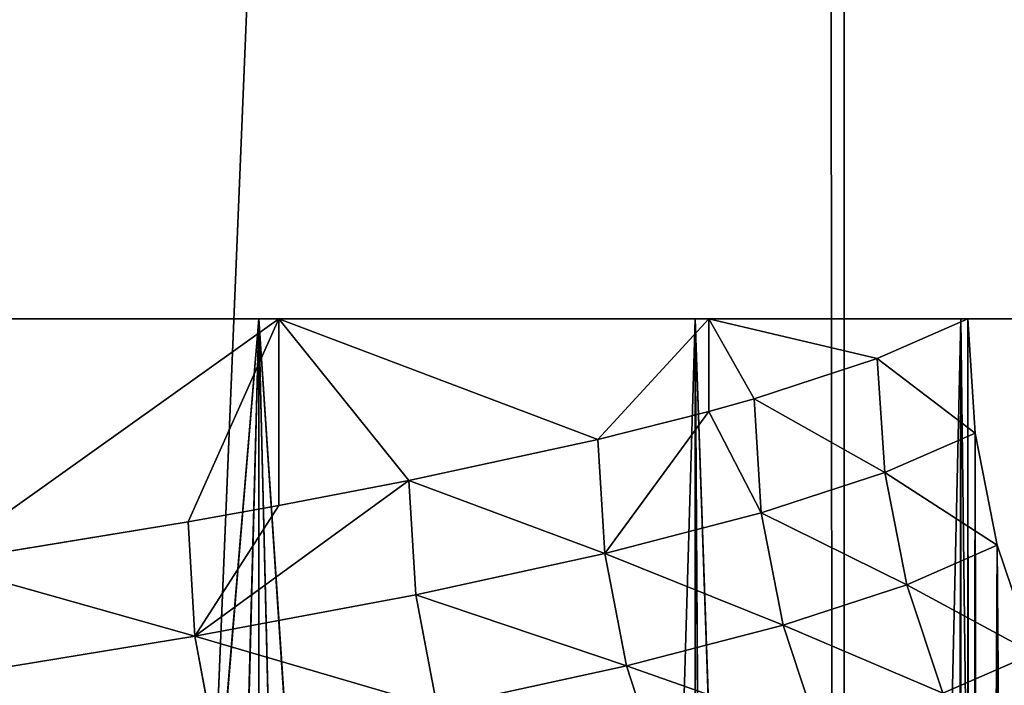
# Model space of a CAD drawing. Extents: x 1 to 179, y 3 to 406.
# Tile 436 of 499: x 114.17 to 116.35, y 308.87 to 310.34. Entities that reach past the tile are written whole.
import ezdxf

# ---------------------------------------------------------------- set-up
doc = ezdxf.new("R2010")
doc.units = 0
doc.header["$LTSCALE"] = 2.54
doc.layers.get('0').update_dxf_attribs({"color": 13, "linetype": 'CONTINUOUS'})

# ---------------------------------------------------------------- blocks, each defined once
blk = doc.blocks.new('OKR_G_Y_DOZOWNIK_STOJ_CY_T')
at = {"color": 0}
for p, q in [((113.7235, 287.3248, 226.7171), (115.9316, 340.6648, 225.0936)), ((113.7235, 287.3248, 226.7171), (115.9316, 340.6648, 225.0936)), ((115.9316, 340.6648, 158.6077), (115.9988, 287.3248, 158.6607)), ((115.9316, 340.6648, 158.6077), (115.9988, 287.3248, 158.6607)), ((115.9988, 340.6648, 158.6607), (115.9988, 287.3248, 158.6607)), ((115.9988, 340.6648, 158.6607), (115.9988, 287.3248, 158.6607)), ((113.3748, 309.6768, 179.4008), (114.7035, 309.6768, 182.3346)), ((113.3748, 309.6768, 179.4008), (114.7035, 309.6768, 182.3346)), ((114.7481, 309.6768, 201.2492), (113.4333, 309.6768, 204.1891)), ((114.7481, 309.6768, 201.2492), (113.4333, 309.6768, 204.1891)), ((113.8877, 299.8833, 180.4252), (114.7035, 309.6768, 182.3346)), ((113.8877, 299.8833, 180.4252), (114.7035, 309.6768, 182.3346)), ((114.7481, 309.6768, 201.2492), (113.9896, 309.1363, 203.0587)), ((114.7481, 309.6768, 201.2492), (113.9896, 309.1363, 203.0587)), ((114.4489, 299.7961, 181.6931), (114.7035, 309.6768, 182.3346)), ((114.4489, 299.7961, 181.6931), (114.7035, 309.6768, 182.3346)), ((114.7481, 309.6768, 201.2492), (114.5472, 309.2276, 201.7663)), ((114.7481, 309.6768, 201.2492), (114.5472, 309.2276, 201.7663)), ((114.7035, 309.6768, 182.3346), (114.7035, 299.7525, 182.3346)), ((115.3744, 299.6186, 184.3224), (114.7035, 309.6768, 182.3346)), ((114.7035, 309.6768, 182.3346), (115.6689, 309.6768, 185.4071)), ((115.3744, 299.6186, 184.3224), (114.7035, 309.6768, 182.3346)), ((114.9449, 299.708, 182.9923), (114.7035, 309.6768, 182.3346)), ((114.9449, 299.708, 182.9923), (114.7035, 309.6768, 182.3346)), ((114.7035, 309.6768, 182.3346), (114.7035, 299.7525, 182.3346)), ((114.7035, 309.6768, 182.3346), (115.6689, 309.6768, 185.4071)), ((114.7481, 309.2636, 201.2492), (114.7481, 309.6768, 201.2492)), ((115.0359, 309.3189, 200.4463), (114.7481, 309.6768, 201.2492)), ((114.7481, 309.2636, 201.2492), (114.7481, 309.6768, 201.2492)), ((115.0359, 309.3189, 200.4463), (114.7481, 309.6768, 201.2492)), ((115.4537, 309.4099, 199.1042), (114.7481, 309.6768, 201.2492)), ((115.4537, 309.4099, 199.1042), (114.7481, 309.6768, 201.2492)), ((115.699, 309.6768, 198.1721), (114.7481, 309.6768, 201.2492)), ((115.699, 309.6768, 198.1721), (114.7481, 309.6768, 201.2492)), ((115.3744, 299.6186, 184.3224), (115.6689, 309.6768, 185.4071)), ((115.3744, 299.6186, 184.3224), (115.6689, 309.6768, 185.4071)), ((115.4537, 309.4099, 199.1042), (115.699, 309.6768, 198.1721)), ((115.4537, 309.4099, 199.1042), (115.699, 309.6768, 198.1721)), ((115.6689, 309.6768, 185.4071), (115.6689, 299.5462, 185.4071)), ((116.0242, 299.437, 187.0545), (115.6689, 309.6768, 185.4071)), ((115.6689, 309.6768, 185.4071), (116.2569, 309.6768, 188.5735)), ((116.0242, 299.437, 187.0545), (115.6689, 309.6768, 185.4071)), ((115.7349, 299.5281, 185.6783), (115.6689, 309.6768, 185.4071)), ((115.7349, 299.5281, 185.6783), (115.6689, 309.6768, 185.4071)), ((115.6689, 309.6768, 185.4071), (115.6689, 299.5462, 185.4071)), ((115.6689, 309.6768, 185.4071), (116.2569, 309.6768, 188.5735)), ((116.2721, 309.6768, 195.0029), (115.699, 309.6768, 198.1721)), ((115.699, 309.6768, 198.1721), (116.0721, 309.5892, 196.3768)), ((115.699, 309.6768, 198.1721), (116.0721, 309.5892, 196.3768)), ((115.699, 309.6768, 198.1721), (115.7993, 309.5001, 197.7458)), ((115.699, 309.472, 198.1722), (115.699, 309.6768, 198.1721)), ((115.699, 309.472, 198.1722), (115.699, 309.6768, 198.1721)), ((115.699, 309.6768, 198.1721), (115.7993, 309.5001, 197.7458)), ((116.2721, 309.6768, 195.0029), (115.699, 309.6768, 198.1721)), ((116.0242, 299.437, 187.0545), (116.2569, 309.6768, 188.5735)), ((116.0242, 299.437, 187.0545), (116.2569, 309.6768, 188.5735)), ((116.0721, 309.5892, 196.3768), (116.2721, 309.6768, 195.0029)), ((116.0721, 309.5892, 196.3768), (116.2721, 309.6768, 195.0029)), ((116.2407, 299.3457, 188.4455), (116.2569, 309.6768, 188.5735)), ((116.2407, 299.3457, 188.4455), (116.2569, 309.6768, 188.5735)), ((116.2569, 309.6768, 188.5735), (116.2569, 299.3373, 188.5735)), ((116.2569, 309.6768, 188.5735), (116.2569, 299.3373, 188.5735)), ((116.2569, 309.6768, 188.5735), (116.3835, 299.2544, 189.8454)), ((116.2569, 309.6768, 188.5735), (116.3835, 299.2544, 189.8454)), ((116.2569, 309.6768, 188.5735), (116.4589, 309.6768, 191.7878)), ((116.2569, 309.6768, 188.5735), (116.4589, 309.6768, 191.7878)), ((116.4589, 309.6768, 191.7878), (116.2721, 309.6768, 195.0029)), ((116.2721, 309.6768, 195.0029), (116.2721, 302.2692, 195.0029)), ((116.2885, 309.4242, 195.0049), (116.2721, 309.6768, 195.0029)), ((116.4589, 309.6768, 191.7878), (116.2721, 309.6768, 195.0029)), ((116.2772, 302.3505, 195.0035), (116.2721, 309.6768, 195.0029)), ((116.2721, 309.6768, 195.0029), (116.2721, 302.2692, 195.0029)), ((116.2772, 302.3505, 195.0035), (116.2721, 309.6768, 195.0029)), ((116.2885, 309.4242, 195.0049), (116.2721, 309.6768, 195.0029)), ((115.7993, 309.5001, 197.7458), (116.0721, 309.5892, 196.3768)), ((115.7993, 309.5001, 197.7458), (116.0721, 309.5892, 196.3768)), ((116.0885, 309.3365, 196.3796), (116.0721, 309.5892, 196.3768)), ((116.0885, 309.3365, 196.3796), (116.0721, 309.5892, 196.3768)), ((115.699, 309.472, 198.1722), (115.7993, 309.5001, 197.7458)), ((115.699, 309.472, 198.1722), (115.7993, 309.5001, 197.7458)), ((115.8155, 309.2475, 197.7495), (115.7993, 309.5001, 197.7458)), ((115.8155, 309.2475, 197.7495), (115.7993, 309.5001, 197.7458)), ((115.4537, 309.4099, 199.1042), (115.699, 309.472, 198.1722)), ((115.4537, 309.4099, 199.1042), (115.699, 309.472, 198.1722)), ((115.4696, 309.1573, 199.1087), (115.699, 309.472, 198.1722)), ((115.4696, 309.1573, 199.1087), (115.699, 309.472, 198.1722)), ((115.8155, 309.2475, 197.7495), (115.699, 309.472, 198.1722)), ((115.8155, 309.2475, 197.7495), (115.699, 309.472, 198.1722)), ((116.2885, 309.4242, 195.0049), (116.0885, 309.3365, 196.3796)), ((116.2885, 309.4242, 195.0049), (116.0885, 309.3365, 196.3796)), ((116.3375, 309.1759, 195.0107), (116.2885, 309.4242, 195.0049)), ((116.3375, 309.1759, 195.0107), (116.2885, 309.4242, 195.0049)), ((115.0359, 309.3189, 200.4463), (115.4537, 309.4099, 199.1042)), ((115.0359, 309.3189, 200.4463), (115.4537, 309.4099, 199.1042)), ((115.4696, 309.1573, 199.1087), (115.4537, 309.4099, 199.1042)), ((115.4696, 309.1573, 199.1087), (115.4537, 309.4099, 199.1042)), ((115.8155, 309.2475, 197.7495), (116.0885, 309.3365, 196.3796)), ((115.8155, 309.2475, 197.7495), (116.0885, 309.3365, 196.3796)), ((116.1371, 309.0882, 196.388), (116.0885, 309.3365, 196.3796)), ((116.1371, 309.0882, 196.388), (116.0885, 309.3365, 196.3796)), ((114.5626, 308.975, 201.7725), (115.0359, 309.3189, 200.4463)), ((114.5626, 308.975, 201.7725), (115.0359, 309.3189, 200.4463)), ((114.7481, 309.2636, 201.2492), (115.0359, 309.3189, 200.4463)), ((114.7481, 309.2636, 201.2492), (115.0359, 309.3189, 200.4463)), ((115.0515, 309.0663, 200.4517), (115.0359, 309.3189, 200.4463)), ((115.0515, 309.0663, 200.4517), (115.0359, 309.3189, 200.4463)), ((114.5472, 309.2276, 201.7663), (114.7481, 309.2636, 201.2492)), ((114.5472, 309.2276, 201.7663), (114.7481, 309.2636, 201.2492)), ((114.5626, 308.975, 201.7725), (114.7481, 309.2636, 201.2492)), ((114.5626, 308.975, 201.7725), (114.7481, 309.2636, 201.2492)), ((115.4696, 309.1573, 199.1087), (115.8155, 309.2475, 197.7495)), ((115.4696, 309.1573, 199.1087), (115.8155, 309.2475, 197.7495)), ((115.8636, 308.9991, 197.7604), (115.8155, 309.2475, 197.7495)), ((115.8636, 308.9991, 197.7604), (115.8155, 309.2475, 197.7495)), ((113.9896, 309.1363, 203.0587), (114.5472, 309.2276, 201.7663)), ((113.9896, 309.1363, 203.0587), (114.5472, 309.2276, 201.7663)), ((114.5472, 309.2276, 201.7663), (114.5626, 308.975, 201.7725)), ((114.5472, 309.2276, 201.7663), (114.5626, 308.975, 201.7725)), ((116.3375, 309.1759, 195.0107), (116.1371, 309.0882, 196.388)), ((116.3375, 309.1759, 195.0107), (116.1371, 309.0882, 196.388)), ((116.4183, 308.9361, 195.0203), (116.3375, 309.1759, 195.0107)), ((116.4183, 308.9361, 195.0203), (116.3375, 309.1759, 195.0107)), ((115.0515, 309.0663, 200.4517), (115.4696, 309.1573, 199.1087)), ((115.0515, 309.0663, 200.4517), (115.4696, 309.1573, 199.1087)), ((115.5171, 308.909, 199.1222), (115.4696, 309.1573, 199.1087)), ((115.5171, 308.909, 199.1222), (115.4696, 309.1573, 199.1087)), ((115.8636, 308.9991, 197.7604), (116.1371, 309.0882, 196.388)), ((115.8636, 308.9991, 197.7604), (116.1371, 309.0882, 196.388)), ((116.2173, 308.8485, 196.4018), (116.1371, 309.0882, 196.388)), ((116.2173, 308.8485, 196.4018), (116.1371, 309.0882, 196.388)), ((114.5626, 308.975, 201.7725), (115.0515, 309.0663, 200.4517)), ((114.5626, 308.975, 201.7725), (115.0515, 309.0663, 200.4517)), ((115.0983, 308.818, 200.4676), (115.0515, 309.0663, 200.4517)), ((115.0983, 308.818, 200.4676), (115.0515, 309.0663, 200.4517)), ((115.5171, 308.909, 199.1222), (115.8636, 308.9991, 197.7604)), ((115.5171, 308.909, 199.1222), (115.8636, 308.9991, 197.7604)), ((115.943, 308.7594, 197.7784), (115.8636, 308.9991, 197.7604)), ((115.943, 308.7594, 197.7784), (115.8636, 308.9991, 197.7604)), ((114.0046, 308.8837, 203.0656), (114.5626, 308.975, 201.7725)), ((114.0046, 308.8837, 203.0656), (114.5626, 308.975, 201.7725)), ((114.6084, 308.7267, 201.7908), (114.5626, 308.975, 201.7725)), ((114.6084, 308.7267, 201.7908), (114.5626, 308.975, 201.7725)), ((116.4183, 308.9361, 195.0203), (116.2173, 308.8485, 196.4018)), ((116.4183, 308.9361, 195.0203), (116.2173, 308.8485, 196.4018)), ((115.0983, 308.818, 200.4676), (115.5171, 308.909, 199.1222)), ((115.0983, 308.818, 200.4676), (115.5171, 308.909, 199.1222)), ((115.5954, 308.6692, 199.1443), (115.5171, 308.909, 199.1222)), ((115.5954, 308.6692, 199.1443), (115.5171, 308.909, 199.1222))]:
    blk.add_line(p, q, dxfattribs=at)
mesh = blk.add_polyface(dxfattribs=at)
corners = [(115.9316, 340.6648, 158.6077), (111.3412, 287.3248, 155.4634), (112.6532, 340.6648, 156.2732)]
mesh.append_faces([[corners[k] for k in face] for face in [(0, 1, 2)]], dxfattribs={"color": 0})
mesh = blk.add_polyface(dxfattribs=at)
corners = [(115.9988, 287.3248, 158.6607), (111.3412, 287.3248, 155.4634), (115.9316, 340.6648, 158.6077)]
mesh.append_faces([[corners[k] for k in face] for face in [(0, 1, 2)]], dxfattribs={"color": 0})
mesh = blk.add_polyface(dxfattribs=at)
corners = [(115.9316, 340.6648, 225.0936), (113.7235, 340.6648, 226.7171), (113.7235, 287.3248, 226.7171)]
mesh.append_faces([[corners[k] for k in face] for face in [(0, 1, 2)]], dxfattribs={"color": 0})
mesh = blk.add_polyface(dxfattribs=at)
corners = [(118.1571, 287.3248, 223.2159), (115.9316, 340.6648, 225.0936), (113.7235, 287.3248, 226.7171)]
mesh.append_faces([[corners[k] for k in face] for face in [(0, 1, 2)]], dxfattribs={"color": 0})
mesh = blk.add_polyface(dxfattribs=at)
corners = [(118.1571, 340.6648, 223.2159), (115.9316, 340.6648, 225.0936), (118.1571, 287.3248, 223.2159)]
mesh.append_faces([[corners[k] for k in face] for face in [(0, 1, 2)]], dxfattribs={"color": 0})
mesh = blk.add_polyface(dxfattribs=at)
corners = [(115.9988, 287.3248, 158.6607), (115.9316, 340.6648, 158.6077), (115.9988, 340.6648, 158.6607)]
mesh.append_faces([[corners[k] for k in face] for face in [(0, 1, 2)]], dxfattribs={"color": 0})
mesh = blk.add_polyface(dxfattribs=at)
corners = [(120.1888, 287.3248, 162.4503), (115.9988, 287.3248, 158.6607), (118.9731, 340.6648, 161.2432)]
mesh.append_faces([[corners[k] for k in face] for face in [(0, 1, 2)]], dxfattribs={"color": 0})
mesh = blk.add_polyface(dxfattribs=at)
corners = [(118.9731, 340.6648, 161.2432), (115.9988, 287.3248, 158.6607), (115.9988, 340.6648, 158.6607)]
mesh.append_faces([[corners[k] for k in face] for face in [(0, 1, 2)]], dxfattribs={"color": 0})
mesh = blk.add_polyface(dxfattribs=at)
corners = [(77.3392, 309.6768, 168.2648), (89.6155, 309.6768, 167.7213), (80.2729, 309.6768, 166.9362), (86.5926, 309.6768, 167.9333), (83.6202, 309.6768, 168.5225), (74.587, 309.6768, 169.9375), (80.745, 309.6768, 169.4796), (78.0125, 309.6768, 170.7895), (72.0565, 309.6768, 171.9296), (75.4657, 309.6768, 172.4316), (69.7846, 309.6768, 174.2123), (73.1448, 309.6768, 174.3799), (67.8043, 309.6768, 176.7522), (71.0864, 309.6768, 176.6037), (69.3229, 309.6768, 179.068), (66.1447, 309.6768, 179.5122), (67.8822, 309.6768, 181.7339), (64.8299, 309.6768, 182.4522), (66.787, 309.6768, 184.5593), (63.879, 309.6768, 185.5292), (66.0545, 309.6768, 187.4997), (63.3059, 309.6768, 188.6984), (65.6963, 309.6768, 190.5088), (63.1191, 309.6768, 191.9136), (65.7181, 309.6768, 193.539), (63.3211, 309.6768, 195.1278), (66.1195, 309.6768, 196.5425), (63.9091, 309.6768, 198.2943), (66.8942, 309.6768, 199.4721), (64.8745, 309.6768, 201.3668), (68.03, 309.6768, 202.2815), (66.2032, 309.6768, 204.3005), (69.5089, 309.6768, 204.9263), (67.8758, 309.6768, 207.0527), (71.3076, 309.6768, 207.365), (69.868, 309.6768, 209.5832), (73.3978, 309.6768, 209.559), (75.7465, 309.6768, 211.4737), (72.1506, 309.6768, 211.8551), (78.3166, 309.6768, 213.079), (74.6905, 309.6768, 213.8353), (81.0677, 309.6768, 214.3495), (77.4506, 309.6768, 215.4949), (83.9563, 309.6768, 215.2651), (86.937, 309.6768, 215.8115), (80.3905, 309.6768, 216.8098), (89.9625, 309.6768, 215.98), (99.3051, 309.6768, 216.7652), (96.2326, 309.6768, 217.7306), (83.4675, 309.6768, 217.7607), (93.0661, 309.6768, 218.3186), (86.6367, 309.6768, 218.3337), (89.8519, 309.6768, 218.5206), (86.5119, 309.6768, 165.3828), (92.9413, 309.6768, 165.3676), (89.7261, 309.6768, 165.1807), (96.1105, 309.6768, 165.9407), (83.3454, 309.6768, 165.9708), (99.1875, 309.6768, 166.8916), (102.1274, 309.6768, 168.2064), (92.6411, 309.6768, 167.8898), (95.6216, 309.6768, 168.4362), (104.8875, 309.6768, 169.866), (98.5103, 309.6768, 169.3519), (101.2613, 309.6768, 170.6223), (107.4273, 309.6768, 171.8462), (103.8315, 309.6768, 172.2276), (109.71, 309.6768, 174.1182), (106.1802, 309.6768, 174.1423), (111.7022, 309.6768, 176.6487), (108.2704, 309.6768, 176.3363), (110.0691, 309.6768, 178.775), (113.3748, 309.6768, 179.4008), (111.548, 309.6768, 181.4199), (114.7035, 309.6768, 182.3346), (112.6838, 309.6768, 184.2292), (115.6689, 309.6768, 185.4071), (113.4585, 309.6768, 187.1588), (116.2569, 309.6768, 188.5735), (113.8599, 309.6768, 190.1624), (116.4589, 309.6768, 191.7878), (113.8817, 309.6768, 193.1926), (116.2721, 309.6768, 195.0029), (113.5235, 309.6768, 196.2016), (115.699, 309.6768, 198.1721), (112.791, 309.6768, 199.142), (114.7481, 309.6768, 201.2492), (111.6958, 309.6768, 201.9674), (113.4333, 309.6768, 204.1891), (110.2551, 309.6768, 204.6333), (111.7736, 309.6768, 206.9492), (108.4916, 309.6768, 207.0976), (109.7934, 309.6768, 209.489), (106.4332, 309.6768, 209.3214), (104.1123, 309.6768, 211.2697), (107.5215, 309.6768, 211.7717), (101.5655, 309.6768, 212.9118), (104.991, 309.6768, 213.7639), (98.833, 309.6768, 214.2217), (102.2388, 309.6768, 215.4365), (95.9578, 309.6768, 215.1788), (92.9854, 309.6768, 215.768)]
mesh.append_faces([[corners[k] for k in face] for face in [(50, 51, 52), (53, 54, 55)]], dxfattribs={"vtx0": -1, "color": 0})
mesh.append_faces([[corners[k] for k in face] for face in [(0, 1, 2), (1, 0, 3), (3, 0, 4), (4, 5, 6), (6, 5, 7), (7, 8, 9), (9, 10, 11), (11, 12, 13), (13, 12, 14), (14, 15, 16), (16, 17, 18), (18, 19, 20), (20, 21, 22), (22, 23, 24), (24, 25, 26), (26, 27, 28), (28, 29, 30), (30, 31, 32), (32, 33, 34), (34, 35, 36), (36, 35, 37), (37, 38, 39), (39, 40, 41), (41, 42, 43), (43, 42, 44), (44, 45, 46), (47, 45, 48), (48, 49, 50), (54, 53, 56), (56, 57, 58), (58, 2, 59), (59, 61, 62), (62, 64, 65), (65, 66, 67), (67, 68, 69), (69, 71, 72), (72, 73, 74), (74, 75, 76), (76, 77, 78), (78, 79, 80), (80, 81, 82), (82, 83, 84), (84, 85, 86), (86, 87, 88), (88, 89, 90), (90, 91, 92), (92, 94, 95), (95, 96, 97), (97, 98, 99), (99, 101, 47)]], dxfattribs={"vtx0": -1, "vtx1": -1, "color": 0})
mesh.append_faces([[corners[k] for k in face] for face in [(46, 45, 47), (59, 2, 1)]], dxfattribs={"vtx0": -1, "vtx1": -1, "vtx2": -1, "color": 0})
mesh.append_faces([[corners[k] for k in face] for face in [(4, 0, 5), (7, 5, 8), (9, 8, 10), (11, 10, 12), (14, 12, 15), (16, 15, 17), (18, 17, 19), (20, 19, 21), (22, 21, 23), (24, 23, 25), (26, 25, 27), (28, 27, 29), (30, 29, 31), (32, 31, 33), (34, 33, 35), (37, 35, 38), (39, 38, 40), (41, 40, 42), (44, 42, 45), (48, 45, 49), (50, 49, 51), (56, 53, 57), (58, 57, 2), (59, 1, 60), (59, 60, 61), (62, 61, 63), (62, 63, 64), (65, 64, 66), (67, 66, 68), (69, 68, 70), (69, 70, 71), (72, 71, 73), (74, 73, 75), (76, 75, 77), (78, 77, 79), (80, 79, 81), (82, 81, 83), (84, 83, 85), (86, 85, 87), (88, 87, 89), (90, 89, 91), (92, 91, 93), (92, 93, 94), (95, 94, 96), (97, 96, 98), (99, 98, 100), (99, 100, 101), (47, 101, 46)]], dxfattribs={"vtx0": -1, "vtx2": -1, "color": 0})
mesh = blk.add_polyface(dxfattribs=at)
corners = [(114.7035, 309.6768, 182.3346), (113.8877, 299.8833, 180.4252), (113.3748, 309.6768, 179.4008)]
mesh.append_faces([[corners[k] for k in face] for face in [(0, 1, 2)]], dxfattribs={"color": 0})
mesh = blk.add_polyface(dxfattribs=at)
corners = [(113.4333, 309.6768, 204.1891), (113.9896, 309.1363, 203.0587), (114.7481, 309.6768, 201.2492)]
mesh.append_faces([[corners[k] for k in face] for face in [(0, 1, 2)]], dxfattribs={"color": 0})
mesh = blk.add_polyface(dxfattribs=at)
corners = [(114.7035, 309.6768, 182.3346), (114.4489, 299.7961, 181.6931), (113.8877, 299.8833, 180.4252)]
mesh.append_faces([[corners[k] for k in face] for face in [(0, 1, 2)]], dxfattribs={"color": 0})
mesh = blk.add_polyface(dxfattribs=at)
corners = [(114.7481, 309.6768, 201.2492), (113.9896, 309.1363, 203.0587), (114.5472, 309.2276, 201.7663)]
mesh.append_faces([[corners[k] for k in face] for face in [(0, 1, 2)]], dxfattribs={"color": 0})
mesh = blk.add_polyface(dxfattribs=at)
corners = [(114.7035, 309.6768, 182.3346), (114.7035, 299.7525, 182.3346), (114.4489, 299.7961, 181.6931)]
mesh.append_faces([[corners[k] for k in face] for face in [(0, 1, 2)]], dxfattribs={"color": 0})
mesh = blk.add_polyface(dxfattribs=at)
corners = [(114.7481, 309.6768, 201.2492), (114.5472, 309.2276, 201.7663), (114.7481, 309.2636, 201.2492)]
mesh.append_faces([[corners[k] for k in face] for face in [(0, 1, 2)]], dxfattribs={"color": 0})
mesh = blk.add_polyface(dxfattribs=at)
corners = [(115.6689, 309.6768, 185.4071), (115.3744, 299.6186, 184.3224), (114.7035, 309.6768, 182.3346)]
mesh.append_faces([[corners[k] for k in face] for face in [(0, 1, 2)]], dxfattribs={"color": 0})
mesh = blk.add_polyface(dxfattribs=at)
corners = [(114.7035, 309.6768, 182.3346), (115.3744, 299.6186, 184.3224), (114.9449, 299.708, 182.9923)]
mesh.append_faces([[corners[k] for k in face] for face in [(0, 1, 2)]], dxfattribs={"color": 0})
mesh = blk.add_polyface(dxfattribs=at)
corners = [(114.7035, 309.6768, 182.3346), (114.9449, 299.708, 182.9923), (114.7035, 299.7525, 182.3346)]
mesh.append_faces([[corners[k] for k in face] for face in [(0, 1, 2)]], dxfattribs={"color": 0})
mesh = blk.add_polyface(dxfattribs=at)
corners = [(114.7481, 309.6768, 201.2492), (114.7481, 309.2636, 201.2492), (115.0359, 309.3189, 200.4463)]
mesh.append_faces([[corners[k] for k in face] for face in [(0, 1, 2)]], dxfattribs={"color": 0})
mesh = blk.add_polyface(dxfattribs=at)
corners = [(114.7481, 309.6768, 201.2492), (115.0359, 309.3189, 200.4463), (115.4537, 309.4099, 199.1042)]
mesh.append_faces([[corners[k] for k in face] for face in [(0, 1, 2)]], dxfattribs={"color": 0})
mesh = blk.add_polyface(dxfattribs=at)
corners = [(114.7481, 309.6768, 201.2492), (115.4537, 309.4099, 199.1042), (115.699, 309.6768, 198.1721)]
mesh.append_faces([[corners[k] for k in face] for face in [(0, 1, 2)]], dxfattribs={"color": 0})
mesh = blk.add_polyface(dxfattribs=at)
corners = [(115.6689, 309.6768, 185.4071), (115.6689, 299.5462, 185.4071), (115.3744, 299.6186, 184.3224)]
mesh.append_faces([[corners[k] for k in face] for face in [(0, 1, 2)]], dxfattribs={"color": 0})
mesh = blk.add_polyface(dxfattribs=at)
corners = [(115.699, 309.6768, 198.1721), (115.4537, 309.4099, 199.1042), (115.699, 309.472, 198.1722)]
mesh.append_faces([[corners[k] for k in face] for face in [(0, 1, 2)]], dxfattribs={"color": 0})
mesh = blk.add_polyface(dxfattribs=at)
corners = [(116.2569, 309.6768, 188.5735), (116.0242, 299.437, 187.0545), (115.6689, 309.6768, 185.4071)]
mesh.append_faces([[corners[k] for k in face] for face in [(0, 1, 2)]], dxfattribs={"color": 0})
mesh = blk.add_polyface(dxfattribs=at)
corners = [(115.6689, 309.6768, 185.4071), (116.0242, 299.437, 187.0545), (115.7349, 299.5281, 185.6783)]
mesh.append_faces([[corners[k] for k in face] for face in [(0, 1, 2)]], dxfattribs={"color": 0})
mesh = blk.add_polyface(dxfattribs=at)
corners = [(115.6689, 309.6768, 185.4071), (115.7349, 299.5281, 185.6783), (115.6689, 299.5462, 185.4071)]
mesh.append_faces([[corners[k] for k in face] for face in [(0, 1, 2)]], dxfattribs={"color": 0})
mesh = blk.add_polyface(dxfattribs=at)
corners = [(115.699, 309.6768, 198.1721), (116.0721, 309.5892, 196.3768), (116.2721, 309.6768, 195.0029)]
mesh.append_faces([[corners[k] for k in face] for face in [(0, 1, 2)]], dxfattribs={"color": 0})
mesh = blk.add_polyface(dxfattribs=at)
corners = [(115.699, 309.6768, 198.1721), (115.7993, 309.5001, 197.7458), (116.0721, 309.5892, 196.3768)]
mesh.append_faces([[corners[k] for k in face] for face in [(0, 1, 2)]], dxfattribs={"color": 0})
mesh = blk.add_polyface(dxfattribs=at)
corners = [(115.699, 309.6768, 198.1721), (115.699, 309.472, 198.1722), (115.7993, 309.5001, 197.7458)]
mesh.append_faces([[corners[k] for k in face] for face in [(0, 1, 2)]], dxfattribs={"color": 0})
mesh = blk.add_polyface(dxfattribs=at)
corners = [(116.2569, 309.6768, 188.5735), (116.2407, 299.3457, 188.4455), (116.0242, 299.437, 187.0545)]
mesh.append_faces([[corners[k] for k in face] for face in [(0, 1, 2)]], dxfattribs={"color": 0})
mesh = blk.add_polyface(dxfattribs=at)
corners = [(116.2885, 309.4242, 195.0049), (116.0721, 309.5892, 196.3768), (116.0885, 309.3365, 196.3796), (116.2721, 309.6768, 195.0029)]
mesh.append_faces([[corners[k] for k in face] for face in [(0, 1, 2), (1, 0, 3)]], dxfattribs={"vtx0": -1, "color": 0})
mesh = blk.add_polyface(dxfattribs=at)
corners = [(116.2569, 309.6768, 188.5735), (116.2569, 299.3373, 188.5735), (116.2407, 299.3457, 188.4455)]
mesh.append_faces([[corners[k] for k in face] for face in [(0, 1, 2)]], dxfattribs={"color": 0})
mesh = blk.add_polyface(dxfattribs=at)
corners = [(116.2569, 309.6768, 188.5735), (116.3835, 299.2544, 189.8454), (116.2569, 299.3373, 188.5735)]
mesh.append_faces([[corners[k] for k in face] for face in [(0, 1, 2)]], dxfattribs={"color": 0})
mesh = blk.add_polyface(dxfattribs=at)
corners = [(116.4589, 309.6768, 191.7878), (116.3835, 299.2544, 189.8454), (116.2569, 309.6768, 188.5735)]
mesh.append_faces([[corners[k] for k in face] for face in [(0, 1, 2)]], dxfattribs={"color": 0})
mesh = blk.add_polyface(dxfattribs=at)
corners = [(116.4589, 309.6768, 191.7878), (116.2721, 302.2692, 195.0029), (116.4589, 299.129, 191.7876), (116.2721, 309.6768, 195.0029)]
mesh.append_faces([[corners[k] for k in face] for face in [(0, 1, 2), (1, 0, 3)]], dxfattribs={"vtx0": -1, "color": 0})
mesh = blk.add_polyface(dxfattribs=at)
corners = [(116.2772, 302.3505, 195.0035), (116.2721, 302.2692, 195.0029), (116.2721, 309.6768, 195.0029)]
mesh.append_faces([[corners[k] for k in face] for face in [(0, 1, 2)]], dxfattribs={"color": 0})
mesh = blk.add_polyface(dxfattribs=at)
corners = [(116.2885, 309.4242, 195.0049), (116.2772, 302.3505, 195.0035), (116.2721, 309.6768, 195.0029), (116.2982, 302.4516, 195.006), (116.3375, 309.1759, 195.0107), (116.3355, 302.5492, 195.0105), (116.3887, 302.6404, 195.0168), (116.4183, 308.9361, 195.0203), (116.4338, 302.6978, 195.0222), (116.5295, 308.7091, 195.0336), (116.512, 302.7726, 195.0315), (116.603, 302.834, 195.0423), (116.6692, 308.4986, 195.0502), (116.7044, 302.8793, 195.0544), (116.835, 308.3082, 195.0699), (116.8014, 302.9046, 195.0659), (117.7775, 303.0779, 195.1821), (117.7775, 307.359, 195.1821), (118.7201, 306.4097, 195.2943), (118.7537, 303.2513, 195.2983), (118.926, 306.1648, 195.3188), (118.8323, 303.2704, 195.3077), (118.9274, 303.3088, 195.319), (119.0913, 305.8839, 195.3385), (119.0164, 303.3628, 195.3296), (119.0964, 303.4314, 195.3391), (119.2061, 305.5833, 195.3522), (119.1447, 303.4861, 195.3449), (119.2043, 303.5766, 195.352), (119.2485, 303.6776, 195.3572), (119.2693, 305.2722, 195.3597), (119.2752, 303.786, 195.3604), (119.283, 305.0411, 195.3613), (119.283, 303.8866, 195.3613)]
mesh.append_faces([[corners[k] for k in face] for face in [(0, 1, 2), (31, 32, 33)]], dxfattribs={"vtx0": -1, "color": 0})
mesh.append_faces([[corners[k] for k in face] for face in [(1, 0, 3), (3, 4, 5), (5, 4, 6), (6, 7, 8), (8, 9, 10), (10, 9, 11), (11, 12, 13), (13, 14, 15), (15, 14, 16), (16, 18, 19), (19, 20, 21), (21, 20, 22), (22, 23, 24), (24, 23, 25), (25, 26, 27), (27, 26, 28), (28, 26, 29), (29, 30, 31)]], dxfattribs={"vtx0": -1, "vtx1": -1, "color": 0})
mesh.append_faces([[corners[k] for k in face] for face in [(3, 0, 4), (6, 4, 7), (8, 7, 9), (11, 9, 12), (13, 12, 14), (16, 14, 17), (16, 17, 18), (19, 18, 20), (22, 20, 23), (25, 23, 26), (29, 26, 30), (31, 30, 32)]], dxfattribs={"vtx0": -1, "vtx2": -1, "color": 0})
mesh = blk.add_polyface(dxfattribs=at)
corners = [(116.0885, 309.3365, 196.3796), (115.7993, 309.5001, 197.7458), (115.8155, 309.2475, 197.7495), (116.0721, 309.5892, 196.3768)]
mesh.append_faces([[corners[k] for k in face] for face in [(0, 1, 2), (1, 0, 3)]], dxfattribs={"vtx0": -1, "color": 0})
mesh = blk.add_polyface(dxfattribs=at)
corners = [(115.7993, 309.5001, 197.7458), (115.699, 309.472, 198.1722), (115.8155, 309.2475, 197.7495)]
mesh.append_faces([[corners[k] for k in face] for face in [(0, 1, 2)]], dxfattribs={"color": 0})
mesh = blk.add_polyface(dxfattribs=at)
corners = [(115.699, 309.472, 198.1722), (115.4537, 309.4099, 199.1042), (115.4696, 309.1573, 199.1087)]
mesh.append_faces([[corners[k] for k in face] for face in [(0, 1, 2)]], dxfattribs={"color": 0})
mesh = blk.add_polyface(dxfattribs=at)
corners = [(115.699, 309.472, 198.1722), (115.4696, 309.1573, 199.1087), (115.8155, 309.2475, 197.7495)]
mesh.append_faces([[corners[k] for k in face] for face in [(0, 1, 2)]], dxfattribs={"color": 0})
mesh = blk.add_polyface(dxfattribs=at)
corners = [(116.3375, 309.1759, 195.0107), (116.0885, 309.3365, 196.3796), (116.1371, 309.0882, 196.388), (116.2885, 309.4242, 195.0049)]
mesh.append_faces([[corners[k] for k in face] for face in [(0, 1, 2), (1, 0, 3)]], dxfattribs={"vtx0": -1, "color": 0})
mesh = blk.add_polyface(dxfattribs=at)
corners = [(115.4696, 309.1573, 199.1087), (115.0359, 309.3189, 200.4463), (115.0515, 309.0663, 200.4517), (115.4537, 309.4099, 199.1042)]
mesh.append_faces([[corners[k] for k in face] for face in [(0, 1, 2), (1, 0, 3)]], dxfattribs={"vtx0": -1, "color": 0})
mesh = blk.add_polyface(dxfattribs=at)
corners = [(116.1371, 309.0882, 196.388), (115.8155, 309.2475, 197.7495), (115.8636, 308.9991, 197.7604), (116.0885, 309.3365, 196.3796)]
mesh.append_faces([[corners[k] for k in face] for face in [(0, 1, 2), (1, 0, 3)]], dxfattribs={"vtx0": -1, "color": 0})
mesh = blk.add_polyface(dxfattribs=at)
corners = [(115.0359, 309.3189, 200.4463), (114.7481, 309.2636, 201.2492), (114.5626, 308.975, 201.7725)]
mesh.append_faces([[corners[k] for k in face] for face in [(0, 1, 2)]], dxfattribs={"color": 0})
mesh = blk.add_polyface(dxfattribs=at)
corners = [(115.0359, 309.3189, 200.4463), (114.5626, 308.975, 201.7725), (115.0515, 309.0663, 200.4517)]
mesh.append_faces([[corners[k] for k in face] for face in [(0, 1, 2)]], dxfattribs={"color": 0})
mesh = blk.add_polyface(dxfattribs=at)
corners = [(114.7481, 309.2636, 201.2492), (114.5472, 309.2276, 201.7663), (114.5626, 308.975, 201.7725)]
mesh.append_faces([[corners[k] for k in face] for face in [(0, 1, 2)]], dxfattribs={"color": 0})
mesh = blk.add_polyface(dxfattribs=at)
corners = [(115.8636, 308.9991, 197.7604), (115.4696, 309.1573, 199.1087), (115.5171, 308.909, 199.1222), (115.8155, 309.2475, 197.7495)]
mesh.append_faces([[corners[k] for k in face] for face in [(0, 1, 2), (1, 0, 3)]], dxfattribs={"vtx0": -1, "color": 0})
mesh = blk.add_polyface(dxfattribs=at)
corners = [(114.5626, 308.975, 201.7725), (113.9896, 309.1363, 203.0587), (114.0046, 308.8837, 203.0656), (114.5472, 309.2276, 201.7663)]
mesh.append_faces([[corners[k] for k in face] for face in [(0, 1, 2), (1, 0, 3)]], dxfattribs={"vtx0": -1, "color": 0})
mesh = blk.add_polyface(dxfattribs=at)
corners = [(116.4183, 308.9361, 195.0203), (116.1371, 309.0882, 196.388), (116.2173, 308.8485, 196.4018), (116.3375, 309.1759, 195.0107)]
mesh.append_faces([[corners[k] for k in face] for face in [(0, 1, 2), (1, 0, 3)]], dxfattribs={"vtx0": -1, "color": 0})
mesh = blk.add_polyface(dxfattribs=at)
corners = [(115.5171, 308.909, 199.1222), (115.0515, 309.0663, 200.4517), (115.0983, 308.818, 200.4676), (115.4696, 309.1573, 199.1087)]
mesh.append_faces([[corners[k] for k in face] for face in [(0, 1, 2), (1, 0, 3)]], dxfattribs={"vtx0": -1, "color": 0})
mesh = blk.add_polyface(dxfattribs=at)
corners = [(116.2173, 308.8485, 196.4018), (115.8636, 308.9991, 197.7604), (115.943, 308.7594, 197.7784), (116.1371, 309.0882, 196.388)]
mesh.append_faces([[corners[k] for k in face] for face in [(0, 1, 2), (1, 0, 3)]], dxfattribs={"vtx0": -1, "color": 0})
mesh = blk.add_polyface(dxfattribs=at)
corners = [(115.0983, 308.818, 200.4676), (114.5626, 308.975, 201.7725), (114.6084, 308.7267, 201.7908), (115.0515, 309.0663, 200.4517)]
mesh.append_faces([[corners[k] for k in face] for face in [(0, 1, 2), (1, 0, 3)]], dxfattribs={"vtx0": -1, "color": 0})
mesh = blk.add_polyface(dxfattribs=at)
corners = [(115.943, 308.7594, 197.7784), (115.5171, 308.909, 199.1222), (115.5954, 308.6692, 199.1443), (115.8636, 308.9991, 197.7604)]
mesh.append_faces([[corners[k] for k in face] for face in [(0, 1, 2), (1, 0, 3)]], dxfattribs={"vtx0": -1, "color": 0})
mesh = blk.add_polyface(dxfattribs=at)
corners = [(114.6084, 308.7267, 201.7908), (114.0046, 308.8837, 203.0656), (114.0495, 308.6353, 203.0864), (114.5626, 308.975, 201.7725)]
mesh.append_faces([[corners[k] for k in face] for face in [(0, 1, 2), (1, 0, 3)]], dxfattribs={"vtx0": -1, "color": 0})
mesh = blk.add_polyface(dxfattribs=at)
corners = [(116.5295, 308.7091, 195.0336), (116.2173, 308.8485, 196.4018), (116.3277, 308.6214, 196.4208), (116.4183, 308.9361, 195.0203)]
mesh.append_faces([[corners[k] for k in face] for face in [(0, 1, 2), (1, 0, 3)]], dxfattribs={"vtx0": -1, "color": 0})
mesh = blk.add_polyface(dxfattribs=at)
corners = [(115.5954, 308.6692, 199.1443), (115.0983, 308.818, 200.4676), (115.1753, 308.5783, 200.4938), (115.5171, 308.909, 199.1222)]
mesh.append_faces([[corners[k] for k in face] for face in [(0, 1, 2), (1, 0, 3)]], dxfattribs={"vtx0": -1, "color": 0})

msp = doc.modelspace()

# ---------------------------------------------------------------- block references
at = {"color": 0}
msp.add_blockref('OKR_G_Y_DOZOWNIK_STOJ_CY_T', (0, 0), dxfattribs=at)

doc.saveas('drawing.dxf')
